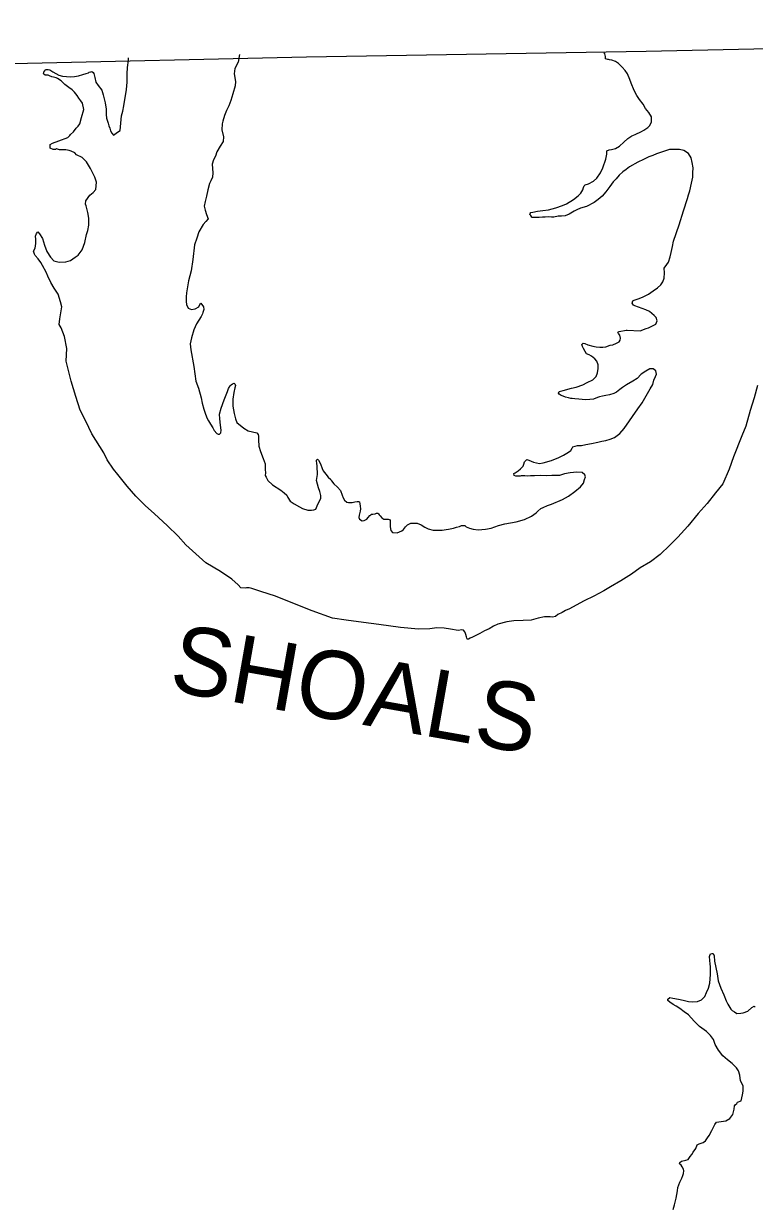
# Model space of a CAD drawing. Extents: x 31699 to 244310, y -8841 to 11474.
# Drawn here: x 143946 to 144324, y 2385 to 2997 of the extents above; entities that cross this region are included whole.
import ezdxf

# ---------------------------------------------------------------- set-up
doc = ezdxf.new("R2010")
doc.units = 0
doc.layers.add('R_Annotation', color=7, linetype='Continuous')
doc.layers.add('R_Draft', color=7, linetype='Continuous')

msp = doc.modelspace()

# ---------------------------------------------------------------- linework, layer by layer
at = {"layer": 'R_Annotation'}
msp.add_lwpolyline([(144930.22, 2996.85), (144779.71, 2993.77), (144603.74, 2989.2), (144474.57, 2986.88), (144267.89, 2982.52), (144092.23, 2979.49), (143940.32, 2976.12), (143727.81, 2973), (143704.73, 2972.61)], dxfattribs=at)
at = {"layer": 'R_Draft'}
for points in [[(143990.91, 2941.39), (143991.53, 2940.33), (143992.42, 2939.28), (143994.53, 2940.85), (143995.85, 2941.61), (143996.52, 2949.16), (143997.28, 2951.65), (143997.76, 2954.46), (143999.15, 2962.76), (143999.42, 2966.57), (143999.54, 2970.85), (143999.75, 2974.19), (144000.15, 2978), (144000.22, 2979.25)], [(144057.61, 2980.84), (144056.96, 2977.03), (144055.15, 2973.72), (144054.8, 2970.85), (144055.54, 2966.99), (144055.38, 2964.71), (144054.11, 2960.62), (144053.17, 2957.06), (144052.09, 2954.37), (144050.86, 2952.02), (144049.84, 2949.33), (144048.95, 2946.51), (144048.58, 2945.03), (144048.5, 2942.03), (144049.3, 2938.3), (144049.21, 2935.9), (144047.51, 2933.53), (144045.9, 2930.56), (144045.13, 2928.41), (144044.1, 2926.46), (144043.4, 2924.25), (144043.58, 2921.98), (144043.82, 2919.71), (144043.66, 2917.44), (144042.82, 2915.69), (144042.11, 2914.27), (144041.17, 2910.99), (144040.49, 2907.77), (144039.8, 2905.02), (144039.38, 2902.48), (144039.81, 2900.55), (144040.59, 2898.16), (144041.43, 2895.97), (144040.25, 2894.61), (144038.81, 2893.12), (144036.54, 2889.27), (144035.53, 2885.98), (144034.39, 2882.56), (144033.45, 2875), (144032.62, 2869.04), (144031.17, 2864.01), (144030.15, 2857.78), (144030.05, 2855.64), (144030.03, 2853.24), (144030.19, 2851.64), (144030.96, 2849.78), (144032.77, 2849.21), (144034.57, 2849.44), (144036.55, 2850.55), (144037.06, 2851.76), (144037.58, 2852.37), (144038.95, 2850.45), (144039.11, 2849.05), (144038.67, 2847.58), (144038.48, 2846.97), (144037.84, 2845.43), (144035.3, 2841.71), (144033.89, 2838.68), (144032.76, 2834.52), (144032.15, 2831.37), (144032.4, 2828.31), (144034.02, 2819.72), (144035.08, 2812.13), (144036.35, 2808.41), (144037.71, 2803.42), (144038.35, 2800.76), (144039.14, 2797.64), (144040.06, 2794.98), (144040.89, 2792.79), (144041.58, 2791.54), (144042.61, 2789.88), (144043.72, 2787.9), (144044.54, 2786.58), (144045.77, 2785.06), (144046.51, 2784.67), (144047.18, 2784.69), (144047.9, 2785.37), (144048.07, 2786.77), (144047.83, 2789.37), (144047.44, 2792.57), (144047.2, 2795.04), (144048.01, 2798.12), (144049.73, 2802.49), (144050.76, 2805.11), (144051.33, 2806.79), (144051.97, 2808.34), (144052.81, 2809.69), (144053.27, 2810.16), (144053.93, 2810.77), (144054.79, 2810.99), (144055.13, 2810.79), (144055.48, 2809.93), (144055.17, 2808.59), (144054.67, 2806.25)], [(144270.49, 2948.71), (144269.11, 2950.89), (144267.48, 2952.94), (144266.24, 2955.19), (144264.39, 2957.69), (144263.02, 2959.81), (144261.64, 2962.39), (144259.97, 2966.1), (144259.34, 2968.02), (144258.22, 2970.94), (144256.99, 2972.59), (144255.42, 2974.37), (144253.46, 2976.2), (144251.9, 2977.25), (144250.02, 2977.95), (144248.82, 2978.2), (144248.35, 2978.32), (144247.94, 2978.38), (144246.8, 2978.76), (144246.85, 2979.83), (144246.43, 2981.29), (144246, 2981.71)], [(143964.34, 2873.63), (143967.87, 2873.69), (143970.19, 2874.4), (143972.63, 2876.11), (143974.22, 2877.2), (143976.17, 2879.97), (143977.57, 2883.8), (143978.44, 2887.83), (143979.13, 2889.91), (143979.75, 2892.66), (143979.69, 2896.26), (143979.17, 2899.26), (143978.31, 2902.78), (143977.96, 2903.64), (143978.2, 2905.32), (143980.28, 2908.16), (143981.93, 2909.59), (143983.3, 2911.21), (143983.64, 2914.89), (143982.86, 2917.48), (143981.75, 2919.53), (143980.57, 2922.05), (143978.51, 2925.49), (143976.27, 2927.65), (143973.38, 2929.07), (143972.49, 2930.13), (143970.54, 2930.96), (143969.54, 2931.28), (143967.79, 2931.65), (143964.46, 2931.73), (143963.05, 2932.1), (143962.45, 2931.76), (143961.25, 2931.87), (143959.64, 2932.51), (143959.67, 2934.32), (143960.93, 2935.01), (143964.24, 2936.33), (143968.82, 2937.94), (143969.93, 2939.03), (143970.26, 2939.64), (143971.7, 2940.93), (143973.07, 2942.82), (143974.12, 2943.91), (143975.03, 2945.06), (143975.85, 2948.28), (143977.17, 2952.57), (143976.45, 2955.7), (143975.49, 2957.02), (143974.53, 2958.41), (143973.64, 2959.66), (143972.21, 2961.51), (143971.06, 2962.62), (143969.43, 2963.86), (143967.88, 2964.9), (143967.2, 2965.43), (143965.3, 2967.26), (143963.48, 2968.5), (143962.8, 2968.89), (143961.46, 2969.27), (143960.53, 2969.39), (143959.32, 2969.9), (143958.58, 2970.16), (143957.04, 2970.26), (143956.43, 2970.72), (143956.23, 2971.12), (143956.48, 2971.79), (143956.94, 2972.47), (143957.32, 2973.14), (143957.66, 2973.15), (143958.66, 2973.1), (143959.46, 2972.98), (143961.08, 2972), (143962.63, 2971.16), (143964.25, 2970.18), (143965.99, 2969.75), (143968.2, 2969.58), (143970.27, 2969.42), (143972.27, 2969.59), (143974.4, 2969.82), (143976.52, 2970.53), (143978.32, 2971.02), (143979.44, 2971.51), (143979.84, 2971.72), (143980.64, 2972), (143981.17, 2972.14), (143981.84, 2971.68), (143982.25, 2971.16), (143982.82, 2969.03), (143983.27, 2966.63), (143984.5, 2964.92), (143986.47, 2962.55), (143987.12, 2960.15), (143988.06, 2955.9), (143988.72, 2952.7), (143988.56, 2949.9), (143988.8, 2948.03), (143989.29, 2946.5), (143989.64, 2945.51), (143990.07, 2943.98), (143990.56, 2942.85), (143990.91, 2941.39)], [(144277.23, 2868.03), (144277.19, 2870.43), (144278.49, 2872.46), (144279.27, 2873.61), (144280.23, 2876.3), (144280.72, 2878.57), (144281.4, 2881.66), (144282.02, 2884.41), (144284.94, 2892.87), (144287.08, 2900.18), (144289.24, 2906.43), (144289.68, 2908.37), (144290.38, 2910.45), (144291.31, 2914.48), (144291.85, 2917.49), (144292.01, 2919.76), (144292.04, 2922.37), (144291.65, 2925.1), (144291.08, 2927.43), (144289.64, 2929.74), (144287.21, 2931.23), (144285, 2931.8), (144283.33, 2931.84), (144279.93, 2931.78), (144276.74, 2930.86), (144273.16, 2929.6), (144271.17, 2928.76), (144269.25, 2928.06), (144266.4, 2926.68), (144263.49, 2925.22), (144259.19, 2922.82), (144257.48, 2921.52), (144255.77, 2920.29), (144253.86, 2918.52), (144252.23, 2916.69), (144250.78, 2915.13), (144248.96, 2912.76), (144246.87, 2909.92), (144245.04, 2907.69), (144243, 2905.98), (144240.89, 2904.41), (144236.93, 2902.41), (144233.94, 2901.56), (144232.02, 2900.65), (144230.63, 2899.96), (144229.77, 2899.35), (144227.92, 2898.45), (144225.93, 2897.61), (144224, 2897.38), (144222.26, 2897.35), (144220, 2896.91), (144218.87, 2896.83), (144217.13, 2897), (144215.53, 2896.84), (144214.27, 2896.82), (144212.53, 2896.65), (144210.26, 2896.61), (144209.6, 2896.6), (144208.86, 2896.72), (144208.72, 2896.92), (144208.18, 2897.78), (144207.7, 2898.31), (144207.76, 2898.71), (144208.22, 2899.18), (144209.15, 2899.47), (144211.67, 2899.98), (144214.47, 2900.29), (144217.4, 2900.68), (144221.05, 2901.74), (144224.57, 2902.8), (144226.69, 2903.7), (144230.32, 2905.97), (144232.69, 2907.81), (144234.07, 2909.24), (144235.04, 2910.99), (144235.35, 2912.13), (144235.8, 2913.07), (144236.33, 2913.48), (144238.06, 2914.11), (144240.5, 2915.49), (144242.28, 2916.99), (144244.23, 2919.82), (144245.32, 2922.38), (144246.98, 2926.82), (144247.46, 2929.43), (144247.5, 2931.16), (144248.69, 2931.65), (144249.96, 2931.81), (144252.02, 2932.38), (144254, 2933.61), (144256.3, 2935.65), (144258.27, 2937.49), (144260.45, 2938.93), (144262.1, 2939.56), (144265.48, 2941.15), (144266.67, 2941.84), (144267.66, 2942.46), (144268.65, 2943.14), (144269.7, 2944.23), (144270.53, 2946.04), (144270.49, 2948.71)], [(144222.12, 2691.49), (144220.87, 2690.46), (144219.34, 2690.17), (144218.14, 2690.22), (144215.27, 2690.3), (144211.94, 2689.58), (144208.43, 2688.58), (144204.16, 2688.31), (144199.42, 2688.3), (144195.76, 2687.7), (144191.04, 2686.49), (144188.92, 2685.52), (144186.61, 2684.14), (144184.23, 2683.1), (144181.85, 2681.72), (144180.46, 2680.97), (144179.14, 2680.34), (144178.08, 2679.79), (144176.82, 2679.24), (144175.89, 2678.82), (144175.7, 2678.68), (144175.36, 2678.61), (144175.09, 2679.21), (144174.94, 2679.94), (144174.65, 2681.2), (144174.3, 2682.13), (144174.09, 2682.59), (144173.35, 2683.38), (144172.48, 2683.5), (144170.54, 2683.27), (144166.73, 2683.94), (144163.32, 2684.42), (144159.51, 2684.55), (144156.05, 2684.16), (144150.18, 2683.93), (144140.89, 2684.7), (144129.58, 2686.32), (144121.69, 2687.39), (144112.66, 2688.63), (144105.7, 2689.52), (144095.15, 2693.35), (144085.07, 2697.38), (144076.14, 2700.91), (144068.55, 2703.45), (144063.92, 2704.97), (144062.51, 2705.28), (144061.11, 2705.26), (144060.44, 2705.18), (144058.31, 2705.35), (144056.88, 2706.79), (144053.62, 2709.81), (144047.75, 2713.71), (144040.13, 2718.26), (144029.89, 2727.5), (144025.87, 2732.04), (144020.24, 2737.49), (144013.59, 2743.59), (144008.78, 2747.85), (144004.02, 2752.57), (143999.46, 2757.84), (143994.68, 2763.83), (143992.37, 2766.53), (143989.08, 2771.35), (143987.41, 2775.06), (143981.23, 2784.91), (143978.19, 2791.33), (143975.21, 2797.16), (143972.96, 2804.2), (143970.62, 2812.1), (143967.97, 2822.34), (143968.25, 2828.89), (143967.14, 2835.15), (143965.46, 2839.66), (143964.43, 2841.38), (143964.71, 2844.26), (143965.67, 2850.55), (143965.1, 2853.01), (143963.89, 2857.06), (143961.83, 2860.23), (143960.12, 2863.01), (143958.52, 2866.39), (143957.69, 2868.44), (143955.76, 2871.82), (143954.86, 2873.4), (143953.49, 2875.32), (143951.99, 2877.1), (143951.58, 2877.76), (143951.15, 2879.35), (143951.93, 2880.77), (143952.29, 2883.31), (143952.32, 2885.45), (143952.15, 2887.05), (143952.6, 2888.46), (143953.38, 2889.34), (143954.2, 2888.15), (143955.65, 2885.77), (143956.84, 2882.32), (143957.97, 2879.07), (143959.89, 2876.09), (143961.52, 2874.32), (143964.34, 2873.63)], [(144271.73, 2812.65), (144272.7, 2814.54), (144273.08, 2815.68), (144272.78, 2817.41), (144271.49, 2818.52), (144269.76, 2818.43), (144267.64, 2817.32), (144265.27, 2815.68), (144263.1, 2813.51), (144260.86, 2812.07), (144257.69, 2810.14), (144255.51, 2808.84), (144254.26, 2807.75), (144252.55, 2806.45), (144251.09, 2805.69), (144248.84, 2805.05), (144247.04, 2804.62), (144245.31, 2804.39), (144243.72, 2804.03), (144242.59, 2803.68), (144240.53, 2802.84), (144238.6, 2802.54), (144236.67, 2802.44), (144234.73, 2802.68), (144232.92, 2802.85), (144230.85, 2802.94), (144229.58, 2803.06), (144228.92, 2803.11), (144227.71, 2803.49), (144226.03, 2803.87), (144224.82, 2804.38), (144223.82, 2804.7), (144222.8, 2805.41), (144222.46, 2805.87), (144222.91, 2806.68), (144224.84, 2807.25), (144229.22, 2808.39), (144231.68, 2809.04), (144235.13, 2810.23), (144237.31, 2811.33), (144240.16, 2812.78), (144241.93, 2814.48), (144242.63, 2816.37), (144242.93, 2818.57), (144242.96, 2820.58), (144242.33, 2822.37), (144241.24, 2823.62), (144239.55, 2824.99), (144238.26, 2825.71), (144236.92, 2826.28), (144236.23, 2827.34), (144235.47, 2829), (144234.85, 2830.06), (144234.5, 2830.98), (144235.22, 2831.73), (144236.16, 2831.48), (144237.71, 2830.84), (144240.19, 2830.21), (144242, 2829.91), (144243.93, 2829.74), (144245.34, 2829.7), (144247, 2829.79), (144249.19, 2830.63), (144250.65, 2830.92), (144252.51, 2831.76), (144253.83, 2832.45), (144254.35, 2833.26), (144254.53, 2834.33), (144254.17, 2835.79), (144253.56, 2836.65), (144253.08, 2837.37), (144253.81, 2837.72), (144257.4, 2838.45), (144258, 2838.39), (144264.68, 2838.1), (144267.79, 2839.23), (144269.05, 2839.71), (144269.98, 2840.2), (144271.44, 2840.82), (144272.89, 2841.58), (144273.53, 2843.2), (144272.96, 2845.06), (144272.01, 2846.11), (144269.51, 2848.07), (144267.62, 2848.97), (144265.68, 2849.67), (144263.8, 2850.31), (144261.92, 2851.01), (144261.31, 2851.4), (144260.49, 2852.46), (144260.93, 2853.67), (144261.66, 2853.88), (144263.72, 2854.65), (144265.84, 2855.55), (144269.08, 2857.08), (144271.46, 2858.72), (144273.63, 2860.36), (144275.34, 2861.86), (144276.38, 2863.48), (144277.08, 2865.36), (144277.23, 2868.03)], [(144135.47, 2738.7), (144135.44, 2736.76), (144135.74, 2734.83), (144136.69, 2733.91), (144139.16, 2733.75), (144141.42, 2734.66), (144142.34, 2735.48), (144143.38, 2736.76), (144144.36, 2737.78), (144146.22, 2738.68), (144149.42, 2738.67), (144151.57, 2737.77), (144153.4, 2736.6), (144155.15, 2735.76), (144157.63, 2735.07), (144159.56, 2735.03), (144162.36, 2735.15), (144164.43, 2735.45), (144165.69, 2735.67), (144168.15, 2736.18), (144169.68, 2736.61), (144171.27, 2737.03), (144172.33, 2737.52), (144174, 2737.48), (144174.81, 2736.89), (144176.56, 2736.06), (144178.31, 2735.55), (144180.91, 2735.33), (144184.71, 2735.53), (144187.64, 2736.04), (144191.49, 2737.51), (144194.67, 2738.43), (144200.66, 2739.47), (144204.98, 2740.54), (144208.49, 2742.4), (144210.86, 2744.05), (144211.85, 2744.93), (144213.36, 2746.29), (144214.62, 2746.85), (144216.74, 2747.75), (144218.86, 2748.46), (144224.55, 2750.96), (144227.6, 2752.61), (144230.96, 2755.07), (144233.85, 2757.52), (144235.49, 2759.29), (144235.85, 2761.3), (144236.36, 2762.64), (144236.08, 2763.7), (144234.72, 2764.88), (144231.92, 2765.1), (144228.45, 2764.78), (144225.59, 2764.13), (144223.07, 2763.42), (144219, 2763.28), (144216.33, 2763.17), (144213.26, 2763.38), (144210.06, 2763.13), (144208.06, 2763.1), (144206.52, 2763.07), (144205.05, 2763.11), (144203.12, 2763.15), (144202.59, 2763.07), (144200.99, 2762.91), (144200.45, 2762.97), (144199.51, 2763.35), (144199.43, 2764.29), (144200.09, 2764.7), (144201.67, 2765.79), (144202.85, 2766.81), (144204.16, 2768.24), (144204.61, 2769.18), (144204.93, 2770.46), (144206.11, 2771.54), (144207.12, 2771.23), (144209.54, 2770.2), (144212.62, 2769.58), (144214.61, 2769.88), (144218.86, 2771.16), (144222.71, 2772.63), (144225.02, 2773.8), (144227.66, 2775.45), (144228.92, 2776.34), (144229.56, 2777.42), (144229.89, 2778.16), (144232.28, 2778.8), (144234.41, 2778.83), (144236.54, 2779.4), (144239.53, 2779.85), (144242.86, 2780.51), (144244.85, 2781.08), (144246.98, 2781.45), (144249.24, 2782.09), (144251.43, 2782.93), (144254.12, 2785.11), (144256.48, 2787.69), (144263.58, 2797.82), (144265.66, 2800.93), (144269.94, 2808.15), (144271.24, 2810.3), (144271.73, 2812.65)], [(144325.3, 2809.82), (144323.61, 2803.44), (144321.65, 2797), (144319.33, 2788.88), (144317.21, 2783.9), (144313, 2772.95), (144310.77, 2766.63), (144307.43, 2759.1), (144303.71, 2754.3), (144299.34, 2748.88), (144294.62, 2743.66), (144289.33, 2737.09), (144284.22, 2731.46), (144280.03, 2727.25), (144274.97, 2722.49), (144270.03, 2718.8), (144264.75, 2715.58), (144260.2, 2712.36), (144254.65, 2708.86), (144249.37, 2705.77), (144245.93, 2703.71), (144240.78, 2700.95), (144235.81, 2698.53), (144231.58, 2696.32), (144228.14, 2694.46), (144226.09, 2693.49), (144224.37, 2692.52), (144222.12, 2691.49)], [(144054.67, 2806.25), (144054.14, 2802.7), (144054.13, 2799.09), (144054.73, 2795.3), (144055.51, 2792.64), (144056.28, 2790.65), (144059.8, 2787.84), (144062.1, 2786.41), (144064.24, 2785.91), (144066.45, 2785.34), (144067.2, 2784.49), (144067.35, 2783.62), (144067.38, 2781.75), (144067.57, 2778.42), (144068.42, 2775.76), (144069.89, 2772.11), (144070.87, 2769.33), (144070.92, 2766.52), (144070.95, 2764.72), (144070.91, 2763.32), (144071.39, 2762.39), (144072.29, 2760.8), (144074.66, 2758.44), (144078.91, 2755.84), (144079.86, 2755.06), (144080.74, 2754.4), (144081.96, 2753.15), (144082.58, 2751.96), (144083.75, 2750.05), (144085.85, 2748.61), (144088.61, 2747.06), (144090.09, 2746.35), (144092.91, 2745.46), (144094.78, 2745.36), (144095.98, 2745.51), (144096.97, 2745.93), (144097.74, 2747.68), (144098.26, 2748.89), (144098.97, 2750.04), (144099.54, 2751.58), (144099.65, 2752.99), (144099.02, 2755.04), (144098.38, 2756.97), (144097.88, 2758.83), (144097.45, 2760.83), (144097.86, 2763.84), (144097.84, 2765.17), (144097.81, 2766.84), (144097.79, 2767.91), (144097.49, 2769.91), (144097.41, 2770.51), (144097.4, 2771.31), (144097.92, 2771.85), (144098.33, 2771.26), (144099.37, 2769.34), (144100.28, 2766.95), (144100.83, 2765.69), (144102.13, 2763.98), (144103.36, 2762.46), (144104.78, 2761.29), (144105.19, 2760.62), (144106.42, 2759.04), (144108.32, 2757.34), (144109.82, 2755.63), (144110.66, 2753.17), (144111.15, 2751.71), (144111.91, 2750.66), (144113.06, 2749.54), (144113.86, 2749.42), (144115.87, 2749.32), (144117.13, 2749.74), (144118.33, 2749.9), (144119.13, 2749.91), (144119.53, 2749.72), (144119.75, 2748.72), (144119.9, 2747.52), (144120.13, 2746.05), (144119.88, 2744.85), (144119.45, 2742.84), (144119.27, 2741.56), (144119.62, 2740.7), (144121.04, 2739.86), (144121.97, 2740.01), (144123.42, 2740.83), (144124.14, 2741.71), (144124.93, 2742.66), (144125.39, 2743.07), (144125.78, 2743.28), (144126.52, 2743.29), (144127.78, 2743.58), (144128.44, 2743.92), (144129.24, 2743.87), (144129.38, 2743.54), (144129.72, 2743.01), (144130.27, 2742.42), (144131.15, 2741.43), (144132.23, 2740.78), (144132.7, 2740.79), (144134.37, 2740.75), (144135.44, 2740.5), (144135.47, 2738.7)], [(144304.12, 2429.18), (144305.32, 2429.27), (144308.98, 2429.86), (144311.1, 2430.97), (144312.6, 2433), (144313.35, 2435.88), (144313.45, 2437.48), (144313.84, 2438.09), (144314.7, 2438.84), (144315.09, 2439.38), (144316.94, 2440.15), (144317.62, 2443.23), (144317.99, 2445.17), (144317.94, 2447.98), (144316.63, 2450.42), (144316.18, 2453.36), (144315.6, 2455.62), (144314.57, 2457.27), (144312.2, 2459.5), (144309.83, 2461.26), (144307.46, 2463.49), (144305.14, 2466.26), (144303.55, 2469.3), (144302.57, 2471.82), (144301.07, 2474), (144298.97, 2475.9), (144296.53, 2477.73), (144295.45, 2478.58), (144292.6, 2481.34), (144289.67, 2484.56), (144287.44, 2486.19), (144285.28, 2487.82), (144283.32, 2488.99), (144281.77, 2489.97), (144280.01, 2491.07), (144279.06, 2491.99), (144278.99, 2492.66), (144279.97, 2493.48), (144281.65, 2493.17), (144284.59, 2492.69), (144287, 2492.13), (144289.75, 2491.5), (144291.96, 2491.27), (144294.42, 2491.45), (144296.48, 2492.35), (144298.18, 2494.12), (144299.08, 2496.07), (144299.98, 2498.35), (144300.66, 2501.04), (144301.12, 2505.52), (144300.99, 2509.32), (144300.89, 2510.99), (144300.73, 2512.72), (144300.56, 2514.79), (144300.68, 2515.26), (144301.07, 2516.07), (144301.73, 2516.35), (144302.4, 2516.29), (144302.89, 2515.03), (144303.2, 2512.3), (144304.45, 2505.84), (144305.11, 2502.25), (144306.38, 2498.33), (144307.91, 2494.88), (144309.23, 2491.83), (144310, 2490.04), (144311.1, 2488.33), (144311.58, 2487.6), (144312.26, 2486.81), (144313.47, 2486.1), (144314.75, 2485.32), (144316.75, 2485.48), (144317.88, 2485.7), (144320.34, 2486.55), (144322.44, 2488.32), (144323.63, 2489), (144324.17, 2488.81)], [(144281.75, 2383.93), (144282.38, 2386.48), (144283.32, 2389.77), (144284.05, 2393.58), (144284.22, 2395.39), (144285.24, 2398.08), (144286.21, 2400.23), (144286.78, 2401.64), (144287.17, 2402.52), (144287.34, 2403.92), (144287.06, 2404.85), (144286.44, 2406.11), (144285.82, 2406.97), (144285.08, 2407.62), (144285.2, 2408.36), (144286.12, 2408.91), (144288.38, 2409.48), (144289.44, 2409.9), (144290.29, 2410.85), (144290.48, 2411.39), (144291.4, 2412.4), (144292.11, 2413.62), (144293.48, 2415.58), (144294.11, 2417.46), (144295.24, 2417.95), (144297.36, 2418.58), (144298.55, 2419.4), (144299.59, 2420.96), (144300.31, 2422.17), (144301.73, 2424.8), (144302.5, 2426.28), (144303.27, 2427.96), (144304.12, 2429.18)]]:
    msp.add_lwpolyline(points, dxfattribs=at)

# ---------------------------------------------------------------- texts
msp.add_text('SHOALS', height=35.2, rotation=350, dxfattribs=at).set_placement((144020.34, 2652.29))

doc.saveas('drawing.dxf')
